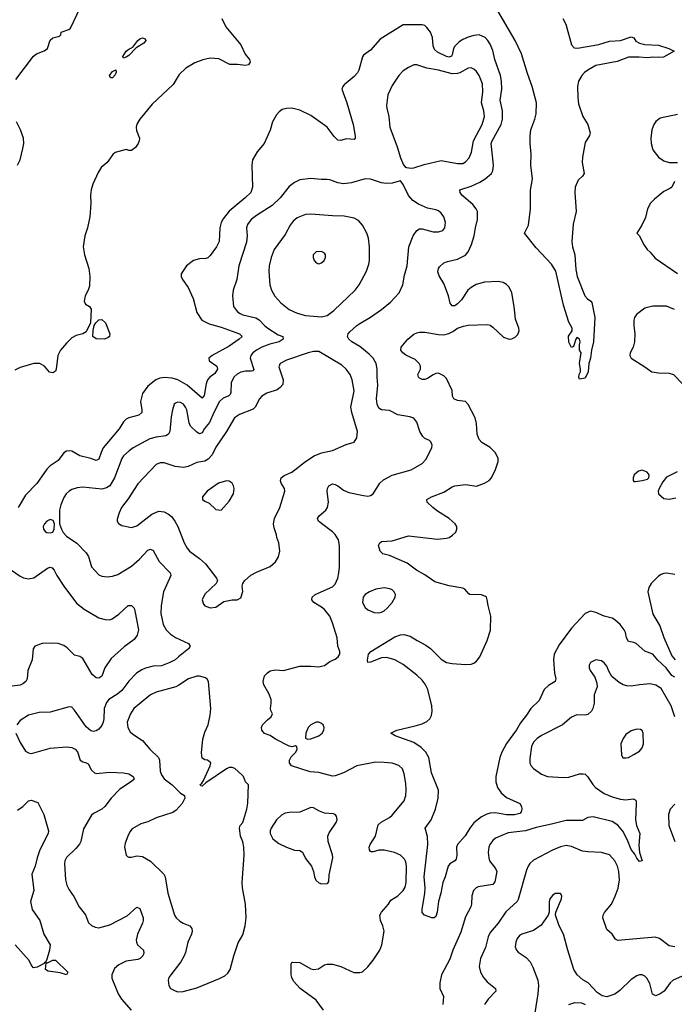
# Model space of a CAD drawing. Header units: inches. Extents: x 1954678 to 2060271, y 904822 to 1016299.
# Tile 336 of 403: x 2033306 to 2038127, y 961472 to 968722. Entities that reach past the tile are written whole.
import ezdxf

# ---------------------------------------------------------------- set-up
doc = ezdxf.new("R2010")
doc.units = ezdxf.units.IN
doc.header["$MEASUREMENT"] = 0
doc.layers.add('C0936', color=7, linetype='Continuous')

msp = doc.modelspace()

# ---------------------------------------------------------------- linework, layer by layer
at = {"layer": 'C0936', "color": 5}
for points, elevation in [([(2033277.3, 968282.7), (2033407.3, 968452.7), (2033430, 968470.1), (2033487.1, 968492.9), (2033511.1, 968508.9), (2033530, 968572.4), (2033550.9, 968589.1), (2033599.1, 968600.9), (2033609.4, 968610), (2033612.7, 968630), (2033669.1, 968650.9), (2033679.7, 968660.3), (2033750.8, 968810)], 480), ([(2037306.7, 968730), (2037327.8, 968690), (2037370, 968536.3), (2037390, 968514.3), (2037413.1, 968513.1), (2037570, 968538.9), (2037650, 968564.4), (2037731, 968569), (2037810, 968596.9), (2037827.8, 968587.7), (2037844.8, 968564.8), (2037870, 968549.1), (2037910, 968539.7), (2038010, 968534.3), (2038086.8, 968510), (2038126.8, 968490), (2038046.6, 968446.6), (2038010, 968443.7), (2037970, 968447.3), (2037930, 968441), (2037867.1, 968447.1), (2037790, 968445.4), (2037706.2, 968413.8), (2037550, 968383.8), (2037490, 968351.1), (2037466.8, 968333.2), (2037446, 968310), (2037421.8, 968270), (2037414.6, 968230), (2037415.7, 968150), (2037421.6, 968101.6), (2037453.9, 968010), (2037490.2, 967950), (2037506.5, 967890), (2037502.3, 967870), (2037470, 967817), (2037450.8, 967710), (2037449.4, 967669.4), (2037463.1, 967590), (2037450.4, 967570), (2037419.6, 967540.4), (2037397.8, 967490), (2037395.1, 967450), (2037403.2, 967310), (2037383.2, 967216.8), (2037371.8, 967090), (2037377.5, 967050), (2037395.2, 966990), (2037402, 966882), (2037411.8, 966831.8), (2037468.1, 966690), (2037487.6, 966667.6), (2037513, 966650), (2037519.1, 966639.1), (2037542.8, 966530), (2037531.1, 966350), (2037516.5, 966290), (2037510.2, 966230), (2037497.2, 966190), (2037493.8, 966130), (2037470, 966082.9), (2037430, 966075.3), (2037424.5, 966090), (2037427.3, 966110), (2037436.9, 966130), (2037437.4, 966150), (2037429.3, 966190), (2037442, 966270), (2037428, 966290), (2037428.4, 966328.4), (2037434, 966350), (2037428, 966370), (2037410, 966382), (2037401, 966370), (2037384.7, 966315.3), (2037371, 966309), (2037350, 966348.7), (2037347.3, 966392.7), (2037374, 966430), (2037374, 966450), (2037350, 966494), (2037310, 966619.5), (2037255.2, 966870), (2037222.4, 966922.4), (2037110, 967042.1), (2037024.4, 967150), (2037054.3, 967210), (2037066.8, 967330), (2037067.2, 967467.2), (2037083.6, 967550), (2037069.2, 967650.8), (2037072.6, 967732.6), (2037065.2, 967810), (2037066.1, 967866.1), (2037071.2, 967910), (2037100.5, 967990), (2037109, 968029), (2037112.2, 968110), (2037080.7, 968230), (2037046.2, 968326.2), (2037002.5, 968470), (2036954.2, 968570), (2036810, 968815.7)], 480), ([(2034795.4, 968730), (2034825, 968670), (2034935.7, 968535.7), (2034967.1, 968467.1), (2034997.6, 968430), (2035002.4, 968410), (2034998.9, 968401.1), (2034991.2, 968388.8), (2034970, 968384.8), (2034910, 968392.4), (2034853.1, 968393.1), (2034773.7, 968433.7), (2034710, 968437.8), (2034654.6, 968425.4), (2034595.6, 968404.4), (2034530, 968364.8), (2034481.2, 968318.8), (2034435.4, 968244.6), (2034280.8, 968099.2), (2034190, 967989.6), (2034170, 967952.3), (2034164.4, 967930), (2034166.3, 967906.3), (2034188.4, 967850), (2034187, 967830), (2034178.5, 967810), (2034157.9, 967782.1), (2034130, 967759.8), (2034110, 967757.7), (2034090, 967766.3), (2034010, 967744), (2033991.2, 967728.8), (2033951.4, 967670), (2033906.7, 967633.3), (2033883.1, 967596.9), (2033844.7, 967510), (2033832.3, 967470), (2033827.1, 967430), (2033830.2, 967369.8), (2033822.6, 967270), (2033806.2, 967190), (2033786.5, 967130), (2033774.4, 967050), (2033783.5, 966990), (2033815.1, 966890), (2033821.6, 966830), (2033819.2, 966760.8), (2033809.3, 966730.7), (2033787.4, 966690), (2033781.7, 966650), (2033790, 966627.7), (2033820.7, 966610), (2033833.7, 966590), (2033826.7, 966490), (2033795.2, 966424.8), (2033771.3, 966408.7), (2033722.3, 966397.7), (2033690, 966380.4), (2033650, 966341.5), (2033607.4, 966290), (2033586, 966250), (2033574.9, 966150), (2033570, 966135.3), (2033555.9, 966124.1), (2033550, 966121.2), (2033526.8, 966126.8), (2033489.2, 966170), (2033454, 966190), (2033410, 966191.8), (2033310, 966160.9), (2033270, 966142)], 480), ([(2038130, 963882.2), (2038110, 963893.1), (2038067.8, 963950), (2038006.5, 964006.5), (2037970, 964049.8), (2037910, 964072.4), (2037845.1, 964130), (2037830, 964136.8), (2037790, 964143.1), (2037774.4, 964170), (2037768.2, 964210), (2037758.5, 964230), (2037728, 964270), (2037690, 964304), (2037670, 964315), (2037610.8, 964330.8), (2037550, 964358.4), (2037510, 964367), (2037470, 964349.3), (2037370, 964240.9), (2037279.8, 964120.2), (2037241.6, 964050), (2037236.5, 964010), (2037245.8, 963910), (2037253.8, 963870), (2037250.3, 963850), (2037199.4, 963820.6), (2037169.4, 963790.6), (2037131.7, 963708.3), (2037070, 963649.7), (2037039.2, 963600.8), (2036995.2, 963544.8), (2036965.4, 963494.6), (2036890, 963394), (2036856.5, 963330), (2036842, 963290), (2036811.8, 963150), (2036812.9, 963110), (2036825.6, 963070), (2036851.2, 963030), (2036890, 962995), (2036990.6, 962950.6), (2037002.8, 962930), (2037005.1, 962910), (2037000.1, 962890), (2036990, 962877.1), (2036950, 962868.6), (2036890, 962868.6), (2036810, 962882.7), (2036770, 962879.8), (2036747, 962873), (2036707.7, 962852.3), (2036651.2, 962808.8), (2036620.7, 962770), (2036587.1, 962712.9), (2036531.2, 962648.8), (2036523.6, 962630), (2036525.3, 962570), (2036519.6, 962540.4), (2036511.4, 962528.6), (2036473.7, 962506.3), (2036462.8, 962490), (2036439.8, 962410), (2036421.8, 962370), (2036408.1, 962290), (2036391.6, 962230), (2036381.5, 962150), (2036370, 962118.4), (2036359.1, 962110), (2036340.9, 962110), (2036288.2, 962128.2), (2036270, 962148.3), (2036269.1, 962170), (2036289.9, 962290), (2036291.4, 962330), (2036284.8, 962410), (2036311.3, 962650), (2036309, 962709), (2036291.6, 962770), (2036336.4, 962830), (2036367.9, 962910), (2036388.8, 962990), (2036391, 963050), (2036337.8, 963177.8), (2036319.7, 963290), (2036298, 963330), (2036263.5, 963363.5), (2036210, 963399.8), (2036072.3, 963450), (2036039, 963470), (2036084, 963490), (2036217.7, 963522.3), (2036270, 963538.6), (2036304.8, 963555.2), (2036326.1, 963573.9), (2036340.1, 963599.9), (2036344.7, 963630), (2036340.3, 963670), (2036311.2, 963790), (2036292.8, 963830), (2036270, 963858.5), (2036230, 963895.5), (2036130, 963975.1), (2036069.2, 964009.2), (2036010, 964026), (2035970, 964024.4), (2035890, 963991.6), (2035870, 963988.7), (2035867, 964007), (2035875.1, 964050), (2035891.1, 964070), (2036070, 964178.3), (2036110, 964192.5), (2036135.1, 964195.1), (2036182.8, 964182.8), (2036232.7, 964150), (2036296.8, 964116.8), (2036332.2, 964092.2), (2036410, 964014.6), (2036450, 963990.3), (2036490, 963982), (2036590, 963973.4), (2036630, 963976.4), (2036650, 963983.8), (2036670, 963998), (2036695.1, 964030), (2036749.7, 964150), (2036772.4, 964227.6), (2036775.8, 964330), (2036755.3, 964410), (2036749.7, 964450), (2036743, 964470), (2036736.1, 964476.1), (2036706.4, 964486.4), (2036622, 964490), (2036614, 964494), (2036583.7, 964530), (2036570, 964536), (2036470, 964552.9), (2036362.3, 964582.3), (2036290, 964634.7), (2036228.9, 964668.9), (2036159.5, 964719.5), (2036030, 964775.8), (2035981.2, 964790), (2035962, 964810), (2035949.6, 964850), (2035957.2, 964870), (2035970, 964880.7), (2036050, 964884.6), (2036170, 964921.6), (2036383.3, 964896.7), (2036450, 964904.9), (2036469.6, 964910.4), (2036494.2, 964925.9), (2036519.3, 964950), (2036526.6, 964970), (2036524.5, 964990), (2036513.3, 965010), (2036469.6, 965050), (2036382.5, 965102.5), (2036347.6, 965130), (2036307.3, 965170), (2036303.7, 965190), (2036339.3, 965210), (2036430, 965243.5), (2036490, 965282.3), (2036510, 965290.3), (2036590, 965300.2), (2036670, 965287.2), (2036730, 965310.3), (2036762.9, 965330), (2036780.5, 965350), (2036811, 965410), (2036829.6, 965469.6), (2036829.5, 965490.5), (2036810, 965533.6), (2036770, 965571.5), (2036709.8, 965609.8), (2036689.7, 965630), (2036676, 965670), (2036669.7, 965750), (2036661.1, 965790), (2036610, 965889.5), (2036590, 965911.1), (2036530, 965917.3), (2036502.9, 965930), (2036494.7, 965950), (2036491, 965991), (2036450, 966079.5), (2036430, 966098.7), (2036390, 966118.7), (2036370, 966116.9), (2036350, 966108), (2036310, 966080.5), (2036290, 966073), (2036270, 966073.6), (2036250, 966083.6), (2036242.9, 966090), (2036238.4, 966110), (2036258.9, 966150), (2036256.9, 966170), (2036248.4, 966190), (2036219.2, 966219.2), (2036150, 966252.6), (2036127.6, 966270), (2036113.6, 966290), (2036115.1, 966310), (2036165.1, 966370), (2036210, 966405.5), (2036230, 966417.3), (2036250, 966421.6), (2036290, 966420.3), (2036390, 966403.1), (2036430, 966402.6), (2036467.6, 966412.4), (2036494.8, 966425.2), (2036529.5, 966450.5), (2036574, 966466), (2036610, 966473), (2036750, 966478.4), (2036770, 966474), (2036790, 966459.3), (2036870, 966383.8), (2036910, 966370.4), (2036930, 966372.4), (2036956.2, 966383.8), (2036974.9, 966405.1), (2036984.7, 966430), (2036982.6, 966450), (2036958.2, 966518.1), (2036947.9, 966610), (2036929.8, 966710), (2036911.8, 966751.8), (2036891.9, 966771.9), (2036867.4, 966787.4), (2036830, 966793.8), (2036730, 966789), (2036667.3, 966772.7), (2036630, 966751.1), (2036607, 966730), (2036559.6, 966660.4), (2036530, 966629.2), (2036510, 966616), (2036490, 966616), (2036475.6, 966635.6), (2036464.7, 966690), (2036430, 966779.5), (2036396.4, 966836.4), (2036386.4, 966866.4), (2036389.7, 966890), (2036396.9, 966903.1), (2036429.1, 966930.9), (2036457.3, 966942.7), (2036530, 966959.7), (2036590, 966988.2), (2036608, 967012), (2036632.9, 967067.1), (2036653.8, 967130), (2036663.2, 967190), (2036678.7, 967250), (2036676.8, 967310), (2036668.5, 967330), (2036642.4, 967362.4), (2036562, 967430), (2036549.7, 967450), (2036547.6, 967470), (2036630, 967495.5), (2036694.6, 967525.4), (2036734, 967550), (2036781.8, 967590), (2036790.7, 967610), (2036794.3, 967650), (2036779.3, 967810), (2036785.5, 967830), (2036850.8, 967949.2), (2036861.4, 967990), (2036862.9, 968050), (2036845.2, 968130), (2036857.1, 968210), (2036854.7, 968270), (2036846.4, 968310), (2036805.6, 968430), (2036790, 968495.6), (2036770, 968543), (2036753.3, 968570), (2036733.1, 968590), (2036690, 968609.8), (2036650, 968606), (2036610, 968593.3), (2036570, 968576.1), (2036541.9, 968558.1), (2036510, 968527.3), (2036500.8, 968510), (2036490, 968462.9), (2036485.4, 968454.6), (2036470, 968445), (2036450, 968449.9), (2036383.6, 968483.6), (2036361.6, 968501.6), (2036351.5, 968530), (2036345.2, 968590), (2036331.1, 968631.1), (2036305.7, 968665.7), (2036290, 968678.3), (2036270, 968685.1), (2036130, 968684.7), (2035960.8, 968579.2), (2035890, 968497), (2035838, 968462), (2035830.5, 968449.5), (2035803.2, 968350), (2035793.6, 968330), (2035770, 968303.5), (2035696.7, 968243.3), (2035685.3, 968230), (2035679.5, 968210), (2035715.2, 968110), (2035761.2, 967950), (2035776.3, 967863.7), (2035777, 967850), (2035770, 967839.5), (2035710, 967843.9), (2035670, 967831.5), (2035650, 967835.1), (2035621.1, 967861.1), (2035571.1, 967931.1), (2035450, 968017.8), (2035370, 968056.2), (2035310, 968069.8), (2035270, 968068.8), (2035240, 968060), (2035216.5, 968043.5), (2035198.6, 968021.4), (2035169.1, 967970), (2035150, 967909.3), (2035107.4, 967810), (2035055.8, 967750), (2035021.3, 967690), (2035015.3, 967650), (2035020.9, 967490), (2035007.6, 967450), (2034967.6, 967410), (2034848.5, 967311.5), (2034803.4, 967256.6), (2034790.2, 967230), (2034780.2, 967190), (2034775.2, 967090), (2034755.8, 967050), (2034710, 966985.1), (2034690.9, 966969.1), (2034676, 966964), (2034630, 966962.4), (2034586, 966950), (2034534.4, 966910), (2034496.4, 966850), (2034495.8, 966830), (2034505.3, 966810), (2034546, 966750), (2034584.2, 966670), (2034610, 966567.3), (2034648.7, 966510), (2034702, 966482), (2034790, 966458.6), (2034924.9, 966410), (2034943.8, 966390), (2034923.1, 966370), (2034850, 966318), (2034723.8, 966250), (2034699.5, 966230), (2034700.4, 966210), (2034758.9, 966170), (2034761.8, 966150), (2034743.4, 966116.6), (2034707.4, 966090), (2034690, 966069.6), (2034679.8, 966040.2), (2034665.6, 965954.4), (2034650, 965935.1), (2034539.8, 966030), (2034470, 966071.2), (2034430, 966081.7), (2034373.1, 966086.9), (2034338, 966082), (2034308.9, 966071.1), (2034250, 966023.5), (2034210.2, 965970), (2034195.5, 965910), (2034206.2, 965850), (2034204.6, 965830), (2034183, 965810), (2034110, 965789.8), (2034090, 965779.8), (2034070, 965762), (2034037.6, 965710), (2033921.6, 965570), (2033905, 965535), (2033890, 965486), (2033870, 965475.6), (2033831.1, 965491.1), (2033749.9, 965509.9), (2033690, 965544.8), (2033670, 965548.4), (2033650, 965545.4), (2033630, 965532.8), (2033590, 965476.9), (2033530, 965438.3), (2033507, 965413), (2033432.4, 965307.6), (2033350, 965222.4), (2033295, 965130)], 520), ([(2033289.8, 967650.2), (2033309.8, 967690.2), (2033330, 967773.4), (2033336.4, 967810), (2033333.5, 967850), (2033312.8, 967910), (2033282.7, 967970)], 480), ([(2038150, 968025.1), (2038022.5, 967997.5), (2037990, 967973.3), (2037975.6, 967950), (2037961.5, 967910), (2037953.8, 967850), (2037955.8, 967810), (2037970, 967763), (2038010, 967710.3), (2038050, 967683.9), (2038090, 967670.2), (2038150, 967671)], 520), ([(2035544.2, 961430), (2035490, 961502), (2035371.8, 961590), (2035323.3, 961643.3), (2035310, 961669.2), (2035305.4, 961690), (2035304.5, 961770), (2035310, 961781), (2035316.5, 961783.5), (2035370, 961779.1), (2035450, 961734.9), (2035470, 961728.5), (2035506.2, 961733.8), (2035550, 961762.4), (2035570, 961768.5), (2035610, 961768.7), (2035670, 961750.4), (2035767.1, 961707.1), (2035810, 961706.7), (2035830, 961712.7), (2035870, 961748), (2035910, 961797.1), (2035959.1, 961870), (2035973.5, 961910), (2035989.7, 962010), (2035980.4, 962050), (2035962.7, 962090), (2035959.1, 962130), (2035969.8, 962150.2), (2036021.6, 962210), (2036040.3, 962239.7), (2036090, 962270.3), (2036130.9, 962310), (2036144, 962336), (2036151.6, 962370), (2036155.5, 962490), (2036150, 962521.2), (2036140.8, 962540.8), (2036110, 962571.1), (2036065.2, 962590), (2035990, 962608.2), (2035951.7, 962608.3), (2035910, 962595.8), (2035896.2, 962596.2), (2035890, 962598), (2035882.4, 962610), (2035879.7, 962630), (2035886.9, 962650), (2035925.3, 962710), (2035947.2, 962792.8), (2035967.3, 962812.7), (2036030, 962847.7), (2036050, 962865.7), (2036136.9, 962970), (2036149.7, 963010), (2036152, 963048), (2036150, 963098), (2036138.2, 963170), (2036125.3, 963205.3), (2036099.5, 963230), (2036050, 963247.4), (2035990, 963253.8), (2035925.7, 963254.3), (2035790, 963227.7), (2035690, 963177.7), (2035630, 963154.7), (2035610, 963151.5), (2035510, 963178.5), (2035444.6, 963184.6), (2035307.7, 963227.7), (2035292.3, 963250), (2035292.3, 963270), (2035305.6, 963294.4), (2035339, 963330), (2035348.7, 963350), (2035348, 963368), (2035336.4, 963376.4), (2035311, 963369), (2035290, 963374), (2035190, 963423.7), (2035151.1, 963451.1), (2035110, 963466.6), (2035089.6, 963490), (2035087.6, 963510), (2035095.1, 963530), (2035130, 963567.3), (2035159, 963590), (2035168.7, 963610), (2035154.8, 963634.8), (2035152, 963650), (2035158.7, 963690), (2035157.7, 963717.7), (2035142, 963762), (2035104.8, 963824.8), (2035098, 963850), (2035110, 963890.8), (2035130, 963914), (2035151.9, 963928.1), (2035190, 963935.5), (2035250, 963930.5), (2035370, 963961.6), (2035450, 963962.4), (2035510, 963957.4), (2035530, 963961.5), (2035550, 963968), (2035590, 963996.5), (2035630, 964014.5), (2035650.7, 964030), (2035663.8, 964050), (2035664.2, 964070), (2035649, 964110), (2035643.4, 964170), (2035610, 964282), (2035589.1, 964329.1), (2035550, 964379.7), (2035530, 964396.3), (2035472.7, 964430), (2035457, 964450), (2035459.5, 964470), (2035482.7, 964490), (2035610, 964546.4), (2035630, 964564.9), (2035649.6, 964610), (2035656.2, 964650), (2035660.7, 964690), (2035662.4, 964850), (2035652.9, 964892.9), (2035630, 964932.3), (2035610, 964951.8), (2035518.8, 965018.8), (2035507.3, 965030), (2035499.6, 965050), (2035511.5, 965070), (2035561.1, 965110), (2035572.3, 965130), (2035579.8, 965170), (2035571.3, 965250), (2035573.6, 965270), (2035583.7, 965290), (2035610, 965303.8), (2035630, 965300.4), (2035650, 965290.4), (2035690, 965258), (2035730, 965241.7), (2035838, 965218), (2035870, 965214.9), (2035890, 965219.1), (2035910, 965230.8), (2035957.4, 965310), (2035985, 965335), (2036050, 965369.2), (2036190, 965407.6), (2036270, 965454), (2036296.1, 965483.9), (2036340.9, 965570), (2036342.7, 965590), (2036334.5, 965614.5), (2036323.7, 965623.7), (2036290, 965638), (2036274.3, 965654.3), (2036253.6, 965690), (2036230, 965759), (2036207.7, 965787.7), (2036178.9, 965798.9), (2036090, 965813.5), (2036030, 965844), (2035970, 965848.3), (2035950, 965862), (2035938.5, 965890), (2035934.2, 965930), (2035943.9, 966030), (2035938.2, 966090), (2035939.8, 966150), (2035932, 966190), (2035908.6, 966230), (2035880.3, 966260.3), (2035810, 966315.1), (2035751.3, 966350), (2035729.7, 966370), (2035721.1, 966390), (2035725.7, 966410), (2035736.8, 966423.2), (2035790, 966470.3), (2035810, 966486.3), (2035890, 966531.7), (2035970, 966587.7), (2036037.6, 966642.4), (2036101.5, 966710), (2036126.8, 966770), (2036139.6, 966840.4), (2036160.4, 966910), (2036171.8, 967050), (2036202.7, 967130), (2036230, 967170.5), (2036250, 967181.6), (2036270, 967182.4), (2036350, 967160.3), (2036390, 967160.3), (2036421.2, 967170), (2036436.9, 967190), (2036442.4, 967230), (2036429.6, 967270), (2036410, 967297), (2036390, 967313.6), (2036370, 967322.9), (2036310, 967334.5), (2036243.8, 967363.8), (2036200.9, 967390), (2036168.6, 967428.6), (2036130, 967509), (2036110, 967535.3), (2036050, 967518.4), (2036005.1, 967514.9), (2035970, 967519.7), (2035890, 967547.1), (2035850, 967551), (2035750, 967520.4), (2035690, 967514.4), (2035650, 967519.8), (2035590, 967544), (2035570, 967546.6), (2035530, 967545.1), (2035450, 967553), (2035370, 967542.4), (2035330, 967523.6), (2035290, 967494), (2035224.9, 967410), (2035165.8, 967354.2), (2035050, 967281), (2035011.7, 967250), (2034984.8, 967215.2), (2034976.2, 967190), (2034980.7, 967130), (2034975.4, 967084.6), (2034919.6, 966910), (2034904.9, 966810), (2034878.9, 966730), (2034872.7, 966690), (2034880.2, 966610), (2034910, 966571.7), (2034930, 966559.2), (2034950.1, 966550.1), (2035045.8, 966525.8), (2035070, 966512), (2035107.8, 966470), (2035134, 966450), (2035210, 966402.2), (2035243, 966390), (2035247, 966370), (2035217.6, 966350), (2035147.4, 966332.6), (2035088.7, 966310), (2035048.9, 966290), (2035022.4, 966270), (2035008.1, 966250), (2035003.8, 966230), (2035030, 966146), (2035023.1, 966136.9), (2035010, 966133.8), (2034970, 966134.9), (2034933.5, 966126.5), (2034907.4, 966112.6), (2034886.8, 966093.2), (2034864.3, 966050), (2034861.7, 965978.3), (2034856.9, 965963.1), (2034846.6, 965953.4), (2034804.7, 965935.3), (2034778, 965910), (2034735.8, 965830), (2034704.2, 965755.8), (2034667, 965713), (2034650, 965679.7), (2034630, 965672.9), (2034610, 965684.5), (2034564, 965730), (2034553.3, 965753.3), (2034536.2, 965850), (2034528.3, 965870), (2034512.4, 965890), (2034490, 965904.7), (2034470, 965906), (2034458.9, 965901.1), (2034444.9, 965890), (2034430.3, 965850), (2034421.2, 965798.8), (2034412.7, 965690), (2034402.6, 965670), (2034382.5, 965657.5), (2034310, 965648.4), (2034264.6, 965635.4), (2034142.4, 965570), (2034111.6, 965548.4), (2034071.8, 965510), (2034059, 965490), (2034003.2, 965350), (2033968.9, 965291.1), (2033945.3, 965274.7), (2033910, 965265.8), (2033770, 965279.2), (2033730, 965274.5), (2033690, 965262.3), (2033670, 965251.1), (2033648.6, 965231.4), (2033630, 965205.1), (2033608, 965150), (2033599.6, 965110), (2033599.6, 965010), (2033614.7, 964970), (2033626.9, 964946.9), (2033650, 964919.6), (2033727.6, 964867.6), (2033795.9, 964795.9), (2033812.2, 964770), (2033834.5, 964694.5), (2033890, 964635.5), (2033910, 964625.5), (2033950, 964619.3), (2033990, 964623.7), (2034030, 964638), (2034130, 964699.6), (2034188.3, 964750), (2034250, 964815.8), (2034270, 964823.1), (2034290, 964814.9), (2034333.6, 964733.6), (2034414.9, 964650), (2034418.9, 964630), (2034365.5, 964510), (2034346.9, 964410), (2034346, 964350), (2034361.6, 964270), (2034384, 964230), (2034417, 964197), (2034454.3, 964174.3), (2034550.1, 964130.1), (2034562.6, 964110), (2034550.3, 964090), (2034476.9, 964030), (2034450, 964009.8), (2034412.2, 963990), (2034350, 963965.8), (2034290, 963961.4), (2034233.3, 963946.7), (2034204.6, 963935.4), (2034167, 963910), (2034110, 963852.8), (2034057.4, 963782.6), (2034030, 963759), (2033963.8, 963716.2), (2033944.5, 963695.5), (2033927.6, 963650), (2033926.8, 963573.2), (2033922, 963550), (2033910, 963524.7), (2033890, 963498.9), (2033870, 963486), (2033850, 963480.9), (2033830, 963486), (2033794.7, 963514.7), (2033710, 963639.3), (2033690, 963659.3), (2033670, 963662.7), (2033530, 963622.9), (2033450, 963620.5), (2033370, 963601.3), (2033310, 963561.3), (2033284.2, 963530)], 540), ([(2038128.9, 967530), (2038107.6, 967490), (2038098.4, 967481.6), (2038050, 967456.4), (2037980, 967400), (2037951.7, 967370), (2037930.2, 967330), (2037914.5, 967265.5), (2037888.2, 967210), (2037851.3, 967150), (2037870, 967131.3), (2037900.9, 967070), (2037927.2, 967030), (2037950.2, 967010.2), (2037986.2, 966966.2), (2038150, 966853.2)], 520), ([(2038128.2, 966588.2), (2038070, 966612.3), (2037970, 966612.9), (2037910, 966599.2), (2037849.3, 966550.7), (2037834.9, 966530), (2037828, 966510), (2037828, 966470), (2037836.1, 966410), (2037834, 966350), (2037824.6, 966310), (2037801.3, 966270), (2037798.4, 966250), (2037808.2, 966230), (2037910, 966167.2), (2037960.7, 966130), (2038010, 966120.8), (2038090, 966120.4), (2038120.7, 966110), (2038190, 966038.7)], 520), ([(2038148.1, 965391.9), (2038070, 965352.7), (2038041.5, 965318.5), (2038014.4, 965270), (2038008.2, 965250), (2038010.8, 965230), (2038050, 965196), (2038090, 965190.6), (2038138.3, 965201.7)], 520), ([(2033245.7, 964670), (2033310, 964623.9), (2033333.3, 964613.3), (2033370, 964605.2), (2033410, 964612.3), (2033510, 964682.7), (2033530, 964690.3), (2033545.1, 964685.1), (2033559.5, 964670), (2033579.6, 964630), (2033630, 964550.4), (2033725.4, 964425.4), (2033781.4, 964381.4), (2033890, 964318.2), (2033935.3, 964304.7), (2033970, 964304.4), (2033986, 964310), (2034036.1, 964343.9), (2034104.5, 964410), (2034130, 964408.5), (2034148.5, 964390), (2034154.9, 964370), (2034182.3, 964230), (2034171.8, 964190), (2034150, 964159.6), (2034076.7, 964103.3), (2033981, 964019), (2033932.3, 963950), (2033910, 963889.5), (2033890, 963873.3), (2033870, 963876.9), (2033839.8, 963899.8), (2033770, 964017.4), (2033750, 964034), (2033710, 964044), (2033656.4, 964096.4), (2033630, 964114.4), (2033590, 964129), (2033547.4, 964132.6), (2033472.1, 964127.9), (2033417.3, 964110), (2033405.3, 964090), (2033397.4, 964010), (2033367, 963930), (2033360.3, 963870), (2033351.8, 963850), (2033330, 963831.2), (2033310, 963822.3), (2033230, 963812.6)], 520), ([(2038130, 964637.2), (2038070, 964645.7), (2038050, 964644.4), (2038030, 964638.3), (2038010, 964624.2), (2037957.1, 964570), (2037939, 964541), (2037932.4, 964510), (2037970, 964345.5), (2038020, 964260), (2038050, 964173.4), (2038110, 964038.9), (2038132.4, 964010)], 520), ([(2038129.8, 963590), (2038104.6, 963670), (2038030, 963798.3), (2037990, 963821.5), (2037950, 963831.9), (2037870, 963825.6), (2037810, 963814.5), (2037776.6, 963816.6), (2037750, 963825.1), (2037722, 963842), (2037667.2, 963887.3), (2037644.2, 963924.2), (2037630, 963961.2), (2037610, 963986.6), (2037590, 964000.9), (2037550, 964009.3), (2037510, 963988.7), (2037500.7, 963970), (2037498.8, 963950), (2037506.8, 963930), (2037541.6, 963881.6), (2037556.5, 963836.5), (2037559.5, 963810), (2037537, 963750), (2037537.4, 963690), (2037527.9, 963650), (2037516.5, 963630), (2037490, 963607.4), (2037470, 963601.5), (2037410, 963603.6), (2037370, 963585.6), (2037303, 963530), (2037150, 963452.3), (2037117.6, 963430), (2037090, 963403.6), (2037075.3, 963370), (2037062.4, 963282.4), (2037064.2, 963250), (2037070, 963231), (2037090, 963207.7), (2037147.9, 963167.9), (2037192, 963150), (2037310, 963141.5), (2037350, 963144.4), (2037430, 963169.1), (2037456, 963170), (2037470, 963166), (2037487.2, 963150), (2037527.1, 963090), (2037545.5, 963070), (2037610, 963025.4), (2037670, 962999.3), (2037730, 962983.2), (2037770, 962979.1), (2037824.9, 962984.9), (2037839, 962979), (2037846, 962970), (2037847.2, 962950), (2037840.2, 962830), (2037848.2, 962790), (2037873.4, 962730), (2037864.8, 962644.8), (2037871.6, 962590), (2037890, 962528.7), (2037870, 962525.1), (2037850, 962549.6), (2037837, 962577), (2037810, 962611.5), (2037781.5, 962681.5), (2037748, 962748), (2037712, 962792), (2037670, 962817.5), (2037530, 962853.7), (2037491, 962849), (2037450, 962826.4), (2037330, 962826.9), (2037222.3, 962797.7), (2037110, 962773.6), (2037030, 962749.8), (2036904.6, 962735.4), (2036810, 962696.3), (2036790, 962678.7), (2036768.9, 962650), (2036760.9, 962630), (2036755.6, 962590), (2036760.3, 962550), (2036767.2, 962530), (2036810, 962472.4), (2036819.2, 962450), (2036805.2, 962374.8), (2036790, 962354), (2036683.5, 962336.5), (2036668, 962330), (2036648.5, 962310), (2036636.5, 962270), (2036634.4, 962210), (2036629.1, 962190), (2036590, 962117), (2036555.2, 962004.8), (2036496.5, 961870), (2036474.4, 961805.6), (2036411.8, 961690), (2036400.3, 961630), (2036399.5, 961590), (2036426.4, 961530), (2036422, 961470)], 540), ([(2033278.7, 963470), (2033310, 963400.7), (2033350, 963337.3), (2033370, 963324), (2033390, 963319.1), (2033410, 963323), (2033530, 963358.4), (2033650, 963368.4), (2033690, 963364.4), (2033714.8, 963350), (2033732.5, 963332.5), (2033751, 963270), (2033770, 963257.3), (2033790, 963254), (2033810, 963243), (2033835.9, 963195.9), (2033857.6, 963177.6), (2033870, 963172.6), (2033970, 963181.2), (2034070, 963176.9), (2034110, 963168.5), (2034141.6, 963150), (2034148, 963130), (2034130, 963112), (2034043, 963057), (2033980.2, 962990), (2033932.7, 962930), (2033910.1, 962909.9), (2033850, 962877.7), (2033835, 962865), (2033775.2, 962764.8), (2033755.5, 962670), (2033747.8, 962652.2), (2033720.4, 962619.6), (2033650, 962552.7), (2033639.3, 962530), (2033636.4, 962510), (2033643.1, 962390), (2033653.1, 962350), (2033670, 962315.5), (2033705.8, 962265.8), (2033743, 962190), (2033791.9, 962131.9), (2033812.4, 962072.4), (2033833.8, 962053.8), (2033861.1, 962041.1), (2033890, 962036.5), (2033970, 962056.9), (2034097, 962123), (2034170, 962186.8), (2034190, 962178), (2034215.3, 962110), (2034214.4, 962090), (2034210.4, 962070), (2034173.1, 961990), (2034164.4, 961944.4), (2034165.3, 961930), (2034174.9, 961910), (2034217.3, 961870), (2034220.5, 961850), (2034212.7, 961830), (2034193.4, 961810), (2034177.1, 961802.9), (2034090, 961789.8), (2034036.6, 961763.4), (2034005, 961735), (2033985.5, 961690), (2033985.6, 961665.6), (2034031.4, 961550), (2034054.9, 961510), (2034126.4, 961430)], 540), ([(2033290, 962902.4), (2033330, 962928.5), (2033369.8, 962970.2), (2033390, 962976.5), (2033438.6, 962958.6), (2033484.6, 962870), (2033518.5, 962750), (2033516.1, 962730), (2033454.7, 962610), (2033434.7, 962550), (2033421.3, 962490), (2033396, 962430), (2033410.3, 962310), (2033386.3, 962230), (2033398.9, 962170), (2033454.3, 962090), (2033483.1, 961990), (2033530.2, 961910.2), (2033525.8, 961870), (2033504.4, 961795.6), (2033498.8, 961790), (2033498.8, 961781.2), (2033490, 961781.2), (2033485.9, 961774.1), (2033434.1, 961745.9), (2033410, 961741.6), (2033404.6, 961744.6), (2033390, 961762.7), (2033375.8, 961795.8), (2033271.8, 961910)], 520), ([(2038130, 962947), (2038096.4, 962910), (2038083.7, 962870), (2038086.3, 962790), (2038132.1, 962672.1)], 560), ([(2038130, 961894.7), (2038090, 961902.4), (2038017.7, 961957.7), (2037986, 961966), (2037710, 961942.9), (2037693, 961953), (2037669.7, 961989.7), (2037630, 962022.7), (2037600.5, 962110), (2037603, 962130), (2037612.2, 962147.7), (2037664.5, 962210), (2037692.5, 962267.5), (2037712.9, 962327.1), (2037723.1, 962390), (2037718.8, 962450), (2037708.7, 962490), (2037688.4, 962530), (2037650, 962573.3), (2037591.1, 962591.1), (2037490, 962595.1), (2037450, 962601), (2037370, 962633.7), (2037330, 962641.7), (2037290, 962632.3), (2037230, 962608.3), (2037090, 962532.6), (2037064.2, 962510), (2037050.3, 962490), (2037039.5, 962460.5), (2036976.9, 962243.1), (2036970, 962229.8), (2036886.7, 962153.3), (2036829.4, 962070.6), (2036770, 962002), (2036756.9, 961970), (2036736.5, 961890), (2036698.9, 961810), (2036688.8, 961750), (2036699.5, 961710), (2036721.1, 961670), (2036750, 961636.9), (2036810.4, 961590), (2036812, 961570), (2036755.8, 961510), (2036728.4, 961470)], 560), ([(2038290, 961727), (2038117.6, 961650), (2038096.9, 961630), (2038053.4, 961570), (2038023, 961550), (2037990, 961535.8), (2037967.1, 961547.1), (2037946.2, 961626.2), (2037924.1, 961664.1), (2037910, 961679.6), (2037890, 961689.6), (2037870, 961689.6), (2037850, 961683), (2037810, 961656.3), (2037726.2, 961573.8), (2037690, 961547.3), (2037630, 961528.2), (2037595.6, 961535.6), (2037559.1, 961559.1), (2037493.2, 961630), (2037453.4, 961653.4), (2037412.7, 961690), (2037387.8, 961727.8), (2037343, 961870), (2037312, 961988), (2037278, 962050), (2037253.2, 962130), (2037254, 962150), (2037296, 962250), (2037299, 962270), (2037288.7, 962288.7), (2037250, 962289), (2037230, 962274), (2037210.8, 962250), (2037205.8, 962225.8), (2037206, 962150), (2037198, 962130), (2037146, 962054), (2037090, 962016.2), (2037004, 961990), (2036990, 961980.7), (2036970, 961957), (2036958.9, 961930), (2036955.3, 961895.3), (2036963.8, 961870), (2036976.7, 961856.7), (2037036.5, 961816.5), (2037064.6, 961784.6), (2037084.8, 961744.8), (2037121.3, 961650), (2037126.4, 961610), (2037121.3, 961550), (2037099.1, 961410)], 580), ([(2037350, 961470.7), (2037394.8, 961485.2), (2037443.4, 961483.4), (2037470.5, 961470.5)], 580)]:
    msp.add_lwpolyline(points, dxfattribs=dict(at, elevation=elevation))
for points, elevation in [([(2034070, 968439.5), (2034064.8, 968450), (2034090, 968490.4), (2034110, 968506), (2034139.7, 968520.3), (2034177, 968570), (2034190, 968580.4), (2034210, 968587.3), (2034230, 968582), (2034234.8, 968570), (2034220.7, 968550), (2034164.9, 968515.1), (2034110, 968459.6), (2034090, 968446.2)], 460), ([(2033990, 968293.2), (2033974.6, 968294.6), (2033967, 968310), (2033990, 968340.7), (2034013.7, 968353.7), (2034015.5, 968335.5), (2034010, 968315.3)], 460), ([(2036210, 968389.7), (2036169, 968371), (2036130, 968344.5), (2036098.4, 968310), (2036050, 968237), (2036017.6, 968170), (2036008.7, 968090), (2036008.9, 968070), (2036024.6, 968010), (2036032.4, 967930), (2036085.8, 967785.9), (2036110, 967704.7), (2036133.7, 967653.7), (2036141.4, 967641.4), (2036153.7, 967633.7), (2036190, 967628.4), (2036210, 967630.4), (2036284, 967656), (2036410, 967686.3), (2036530, 967664), (2036570, 967664.2), (2036590, 967674.9), (2036616, 967704), (2036633, 967747), (2036647.8, 967830), (2036712, 967950), (2036729.8, 968010), (2036724.8, 968050), (2036707.5, 968110), (2036718, 968190), (2036714, 968250), (2036690, 968311.8), (2036670, 968341.6), (2036650, 968358.7), (2036630, 968366.6), (2036610, 968364.4), (2036548.5, 968331.5), (2036530, 968325.7), (2036490, 968324.4), (2036390, 968350.6), (2036305.6, 968365.6), (2036230, 968388.5)], 540), ([(2035450, 967290.9), (2035410, 967287.4), (2035350, 967262.7), (2035320.7, 967239.3), (2035297.5, 967210), (2035260.6, 967139.4), (2035180.7, 967030), (2035157.5, 966970), (2035143.2, 966910), (2035140.2, 966870), (2035147.7, 966770), (2035160.3, 966730), (2035185.3, 966685.3), (2035230, 966636.4), (2035290, 966587.2), (2035350, 966560.3), (2035410, 966543.1), (2035530, 966534.6), (2035570, 966544.6), (2035619.6, 966580.4), (2035775.8, 966730), (2035806.6, 966770), (2035860.5, 966870), (2035877.7, 966922.3), (2035881.6, 966950), (2035883, 967050), (2035874, 967114), (2035862.9, 967150), (2035831.8, 967210), (2035802.5, 967242.5), (2035770, 967260.5), (2035696.4, 967276.4), (2035610, 967277.2)], 560), ([(2035530, 967015.1), (2035490, 967012.3), (2035467.7, 966990), (2035467.7, 966970), (2035474.8, 966950), (2035490, 966931), (2035510, 966924), (2035530, 966931), (2035549, 966950), (2035559.3, 966970), (2035558, 966990), (2035550, 967004)], 580), ([(2033930, 966369.7), (2033870, 966371.6), (2033846, 966390), (2033846.3, 966433.7), (2033854, 966470), (2033866, 966490), (2033890, 966512.4), (2033910, 966514.4), (2033937.6, 966490), (2033970.5, 966410), (2033967.3, 966390), (2033958.7, 966381.3)], 480), ([(2035470, 966278.7), (2035429.6, 966269.6), (2035270, 966215.3), (2035223.8, 966190), (2035214.4, 966165.6), (2035246.3, 966070), (2035243.1, 966036.9), (2035225.2, 966014.8), (2035202.7, 965997.3), (2035126.6, 965973.4), (2035090.4, 965950), (2035072.4, 965930), (2035041.1, 965870), (2035024.6, 965855.4), (2034924.9, 965815.1), (2034888.2, 965791.8), (2034830.2, 965690), (2034750, 965574.3), (2034722.8, 965517.2), (2034694.8, 965485.2), (2034670, 965471.6), (2034610, 965461.4), (2034547.7, 965432.3), (2034514, 965426), (2034452, 965432), (2034370, 965460.4), (2034340.2, 965459.8), (2034310, 965446), (2034176.1, 965303.9), (2034106, 965194), (2034057, 965130), (2034038.4, 965090), (2034024.5, 965044.5), (2034024, 965030), (2034033.2, 965013.2), (2034058.8, 964998.8), (2034130, 964983.8), (2034170, 964994.4), (2034279.3, 965080.7), (2034330, 965103.2), (2034370, 965099.2), (2034401.7, 965081.7), (2034423.2, 965063.2), (2034449.1, 965030), (2034470.2, 964990), (2034518.3, 964870), (2034538.7, 964830), (2034556.4, 964810), (2034630, 964755.6), (2034675, 964715), (2034755.5, 964610), (2034762, 964590), (2034754, 964570), (2034670, 964493.2), (2034651, 964450), (2034659.8, 964419.8), (2034670, 964406), (2034710, 964391), (2034750, 964396), (2034810, 964438), (2034870, 964451.3), (2034908.4, 964451.6), (2034934.6, 964465.4), (2034948.9, 964511.1), (2034945.2, 964550), (2034949.2, 964570), (2034960.9, 964590), (2035008.5, 964631.5), (2035050, 964654.4), (2035150, 964696.3), (2035189.3, 964730), (2035213.1, 964766.9), (2035220.9, 964810), (2035215.1, 964870), (2035199.3, 964910), (2035198.4, 964930), (2035179.8, 964979.8), (2035175.1, 965010), (2035183, 965050), (2035223, 965130), (2035257.6, 965250), (2035256.9, 965270), (2035231.3, 965310), (2035226.3, 965326.3), (2035231.6, 965350), (2035253, 965367), (2035310, 965390.3), (2035410, 965468.8), (2035475.1, 965510), (2035530, 965532.9), (2035610, 965550.3), (2035710, 965594.4), (2035768.2, 965611.8), (2035790, 965642.8), (2035793.1, 965690), (2035752, 965830), (2035744.8, 965870), (2035768.5, 965990), (2035754.5, 966070), (2035741, 966110), (2035711.2, 966150), (2035678.5, 966178.5), (2035510, 966278.4)], 560), ([(2037890, 965405.2), (2037863, 965397), (2037831.3, 965370), (2037824.7, 965350), (2037824.7, 965330), (2037830, 965322), (2037841, 965321), (2037890, 965328), (2037930, 965338), (2037939, 965350), (2037942, 965370), (2037928, 965390)], 520), ([(2034830, 965326.6), (2034770, 965309.5), (2034686.8, 965250), (2034651.3, 965210), (2034651.3, 965190), (2034670, 965176), (2034702.5, 965162.5), (2034750, 965116), (2034790, 965111.3), (2034850, 965177.3), (2034880.7, 965230), (2034885.1, 965270), (2034879.5, 965290), (2034870, 965309), (2034850, 965325.2)], 580), ([(2033530, 965042.9), (2033504.9, 965030), (2033488, 965010), (2033478, 964990), (2033480.7, 964970), (2033493, 964953), (2033506.9, 964946.9), (2033530, 964944.4), (2033550, 964948.4), (2033560.5, 964970), (2033562, 965010), (2033553.6, 965033.6)], 540), ([(2035990, 964538), (2035930, 964529.6), (2035882.8, 964510), (2035850.8, 964490), (2035836.3, 964470), (2035830.7, 964430), (2035850, 964394.8), (2035870, 964376.3), (2035916.7, 964356.7), (2035950, 964355.8), (2035970, 964360.3), (2035990, 964370.3), (2036013.3, 964390), (2036049.6, 964430), (2036072, 964470), (2036074, 964490), (2036064.5, 964510), (2036050, 964524.5), (2036032.7, 964532.7)], 540), ([(2034630, 963887.6), (2034610, 963887.6), (2034550, 963869.7), (2034478.9, 963821.1), (2034455.5, 963810), (2034310, 963771.9), (2034270, 963752.1), (2034147.9, 963650), (2034121.5, 963610), (2034097.6, 963550), (2034102.4, 963510), (2034119.3, 963479.3), (2034140.5, 963460.5), (2034210, 963415.3), (2034264.6, 963350), (2034328.7, 963290), (2034336.5, 963270), (2034340.2, 963190), (2034350, 963162), (2034370, 963132.7), (2034430, 963088.5), (2034490, 963026), (2034521, 963010), (2034522, 962990), (2034503.1, 962950), (2034458, 962902), (2034434.4, 962885.6), (2034310, 962844.7), (2034250, 962815.6), (2034199, 962801), (2034135.6, 962764.4), (2034117.3, 962742.7), (2034101.6, 962710), (2034081.7, 962658.3), (2034078.4, 962630), (2034090.4, 962570.4), (2034100.3, 962560.3), (2034110, 962555.5), (2034130, 962556.4), (2034170, 962566.4), (2034210, 962561.6), (2034270, 962527.4), (2034367.4, 962430), (2034377.7, 962410), (2034398.2, 962290), (2034447.4, 962130), (2034459.5, 962110), (2034484.3, 962084.3), (2034510, 962068.9), (2034559.1, 962050), (2034574, 962030), (2034575.3, 962010), (2034570.3, 961990), (2034543.2, 961930), (2034526.3, 961853.7), (2034514.7, 961825.3), (2034493.7, 961786.3), (2034418, 961690), (2034405.5, 961670), (2034400.7, 961650), (2034404.9, 961610), (2034416, 961590), (2034450, 961570.6), (2034470, 961565.5), (2034510, 961566.7), (2034610, 961594.9), (2034778.2, 961661.8), (2034817, 961683), (2034838.7, 961701.3), (2034856.9, 961730), (2034882, 961830), (2034916, 961924), (2034950, 961982.8), (2034967.3, 962050), (2034973.7, 962110), (2034968.5, 962210), (2034947.7, 962330), (2034945.3, 962370), (2034958.2, 962570), (2034957.3, 962630), (2034948.6, 962668.6), (2034932, 962710), (2034924, 962770), (2034929, 962790), (2034950, 962812), (2034978, 962910), (2034985.5, 962954.5), (2034990, 963088), (2034969.3, 963110), (2034954, 963150), (2034943.3, 963163.3), (2034890, 963209.6), (2034870, 963216.4), (2034850, 963215.6), (2034830, 963207.1), (2034677, 963103), (2034650, 963079), (2034640.2, 963080.2), (2034635.3, 963090), (2034644.8, 963095.2), (2034659.1, 963120.9), (2034709.3, 963229.3), (2034713.3, 963250), (2034690, 963269.4), (2034670, 963272.3), (2034650, 963285.2), (2034644.2, 963324.2), (2034655.6, 963424.4), (2034670, 963476), (2034694.7, 963530), (2034710, 963602), (2034712.8, 963650), (2034697, 963850), (2034687.5, 963867.5), (2034675.3, 963875.3)], 560), ([(2035490, 963549.8), (2035450, 963531.1), (2035430.3, 963510), (2035413.4, 963470), (2035411.6, 963431.6), (2035424.7, 963424.7), (2035450, 963427.3), (2035510, 963450.4), (2035534, 963470), (2035545.6, 963490), (2035547.8, 963510), (2035541.6, 963530), (2035530, 963540.5), (2035510, 963549.7)], 540), ([(2037850, 963498), (2037810, 963486), (2037770, 963459), (2037750, 963428.7), (2037734, 963390), (2037738.8, 963310), (2037747.1, 963287.1), (2037770, 963286.8), (2037790, 963290.8), (2037830, 963310.8), (2037870, 963337.3), (2037890, 963361), (2037899.5, 963390), (2037898, 963470), (2037890, 963488.7), (2037877, 963497)], 560), ([(2035450, 962921.2), (2035370, 962886), (2035290, 962885.6), (2035261.1, 962878.9), (2035234.2, 962865.8), (2035197.3, 962830), (2035157.3, 962770), (2035150.7, 962750), (2035150.8, 962730), (2035170.8, 962690), (2035215.6, 962655.6), (2035271, 962630), (2035330, 962608.4), (2035370, 962603.8), (2035390, 962593.4), (2035410, 962546), (2035454.8, 962490), (2035470.8, 962450), (2035477.3, 962410), (2035486.6, 962386.6), (2035510, 962367.3), (2035530, 962360.7), (2035570, 962361), (2035576.5, 962363.5), (2035584, 962376), (2035586.3, 962426.3), (2035612.6, 962550), (2035610, 962574), (2035576.9, 962670), (2035575.8, 962710), (2035585.1, 962734.9), (2035638, 962810), (2035643.7, 962830), (2035638.4, 962858.4), (2035629, 962870), (2035616.1, 962876.1), (2035550, 962880.5), (2035514, 962894), (2035470, 962918)], 560), ([(2033650, 961689.7), (2033603.5, 961703.5), (2033516.9, 961716.9), (2033503.3, 961723.3), (2033496, 961730), (2033501.2, 961778.8), (2033510, 961778.8), (2033550, 961798.7), (2033570, 961796.5), (2033660.7, 961710)], 520)]:
    msp.add_lwpolyline(points, close=True, dxfattribs=dict(at, elevation=elevation))

doc.saveas('drawing.dxf')
